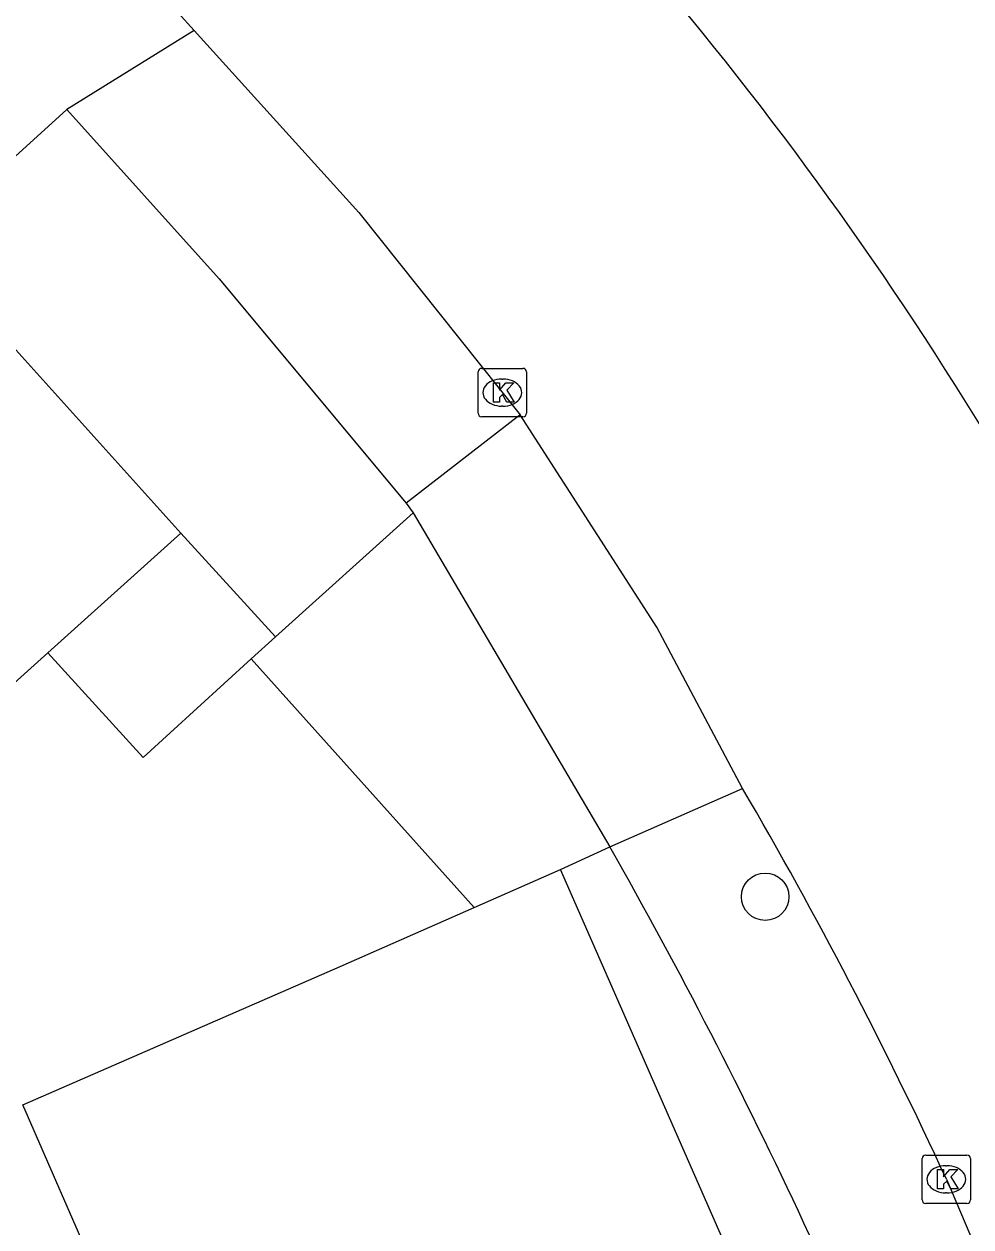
# Model space of a CAD drawing. Extents: x 158352 to 159489, y 383828 to 384597.
# Drawn here: x 159191.78 to 159211.31, y 384050.16 to 384074.97 of the extents above; entities that cross this region are included whole.
import ezdxf

# ---------------------------------------------------------------- set-up
doc = ezdxf.new("R2010")
doc.units = 0
for name, color, linetype in [('IMGEO_Boom', 7, 'Continuous'), ('IMGEO_Kolk', 7, 'Continuous'), ('IMGEO_Pand', 7, 'Continuous'), ('IMGEO_Rijbaan_lokaal_open', 7, 'Continuous'), ('IMGEO_Voetpad_open', 7, 'Continuous')]:
    doc.layers.add(name, color=color, linetype=linetype)

msp = doc.modelspace()

# ---------------------------------------------------------------- linework, layer by layer
at = {"layer": 'IMGEO_Boom'}
msp.add_circle((159207.062, 384056.969), 0.489, dxfattribs=at)
at = {"layer": 'IMGEO_Kolk'}
for p, q in [((159201.215, 384067.87), (159202.067, 384067.87)), ((159201.14, 384066.944), (159201.14, 384067.796)), ((159201.628, 384067.65), (159201.653, 384067.65)), ((159202.141, 384067.796), (159202.141, 384066.944)), ((159201.651, 384067.09), (159201.626, 384067.09)), ((159202.067, 384066.87), (159201.215, 384066.87)), ((159210.298, 384050.714), (159210.298, 384051.566)), ((159210.373, 384051.64), (159211.225, 384051.64)), ((159210.786, 384051.42), (159210.811, 384051.42)), ((159211.299, 384051.566), (159211.299, 384050.714)), ((159210.809, 384050.86), (159210.784, 384050.86)), ((159211.225, 384050.64), (159210.373, 384050.64))]:
    msp.add_line(p, q, dxfattribs=at)
for points in [[(159201.215, 384067.87), (159202.067, 384067.87)], [(159201.14, 384066.944), (159201.14, 384067.796)], [(159201.461, 384067.57), (159201.584, 384067.57), (159201.584, 384067.419), (159201.714, 384067.57), (159201.878, 384067.57), (159201.732, 384067.419), (159201.885, 384067.17), (159201.733, 384067.17), (159201.648, 384067.334), (159201.584, 384067.267), (159201.584, 384067.17), (159201.461, 384067.17), (159201.461, 384067.57)], [(159202.141, 384067.796), (159202.141, 384066.944)], [(159202.067, 384066.87), (159201.215, 384066.87)], [(159210.298, 384050.714), (159210.298, 384051.566)], [(159210.373, 384051.64), (159211.225, 384051.64)], [(159211.299, 384051.566), (159211.299, 384050.714)], [(159210.619, 384051.34), (159210.742, 384051.34), (159210.742, 384051.189), (159210.872, 384051.34), (159211.036, 384051.34), (159210.89, 384051.189), (159211.043, 384050.94), (159210.891, 384050.94), (159210.806, 384051.104), (159210.742, 384051.037), (159210.742, 384050.94), (159210.619, 384050.94), (159210.619, 384051.34)], [(159211.225, 384050.64), (159210.373, 384050.64)]]:
    msp.add_lwpolyline(points, dxfattribs=at)
for centre, start, end in [((159201.217, 384067.794), 91.552, 178.448), ((159201.217, 384067.794), 91.552, 178.448), ((159202.065, 384067.794), 1.552, 88.448), ((159202.065, 384067.794), 1.552, 88.448), ((159201.217, 384066.946), 181.552, 268.448), ((159201.217, 384066.946), 181.552, 268.448), ((159202.065, 384066.946), 271.552, 358.448), ((159202.065, 384066.946), 271.552, 358.448), ((159210.375, 384051.564), 91.552, 178.448), ((159210.375, 384051.564), 91.552, 178.448), ((159211.223, 384051.564), 1.552, 88.448), ((159211.223, 384051.564), 1.552, 88.448), ((159210.375, 384050.716), 181.552, 268.448), ((159210.375, 384050.716), 181.552, 268.448), ((159211.223, 384050.716), 271.552, 358.448), ((159211.223, 384050.716), 271.552, 358.448)]:
    msp.add_arc(centre, 0.0765, start, end, dxfattribs=at)
for centre, major_axis, ratio, start_param, end_param in [((159201.627, 384067.37), (-0.387, 0.002), 0.722429, 4.712389, 7.853982), ((159201.652, 384067.37), (-0.39, 0.002), 0.717154, 1.570796, 4.712389), ((159210.785, 384051.14), (-0.387, 0.002), 0.722429, 4.712389, 7.853982), ((159210.81, 384051.14), (-0.39, 0.002), 0.717154, 1.570796, 4.712389)]:
    msp.add_ellipse(centre, major_axis=major_axis, ratio=ratio, start_param=start_param, end_param=end_param, dxfattribs=at)
at = {"layer": 'IMGEO_Pand'}
for points in [[(159192.268, 384062.003), (159188.495, 384058.605), (159182.152, 384052.892), (159181.216, 384052.049), (159179.621, 384050.612), (159179.493, 384050.754), (159178.894, 384051.419), (159176.153, 384054.459), (159181.389, 384059.177), (159182.114, 384058.372), (159185.829, 384061.718), (159183.183, 384064.655), (159185.905, 384067.106), (159189.62, 384070.451)], [(159195.007, 384064.47), (159189.62, 384070.451)], [(159192.268, 384062.003), (159195.007, 384064.47)], [(159196.96, 384062.331), (159195.007, 384064.47)], [(159196.96, 384062.331), (159196.462, 384061.877)], [(159196.462, 384061.877), (159194.23, 384059.841), (159192.268, 384062.003)], [(159201.06, 384056.748), (159202.839, 384057.534)], [(159214.665, 384030.587), (159202.839, 384057.534)], [(159210.155, 384016.874), (159180.797, 384000), (159178.382, 383998.612), (159177.583, 384000), (159172.356, 384009.08), (159176.703, 384011.583), (159197.634, 384023.633), (159196.913, 384024.885), (159199.089, 384031.944), (159200.516, 384032.566), (159191.751, 384052.673), (159198.299, 384055.527), (159201.06, 384056.748)]]:
    msp.add_lwpolyline(points, dxfattribs=at)
at = {"layer": 'IMGEO_Rijbaan_lokaal_open'}
for points in [[(159192.982, 384077.364), (159194.947, 384075.215), (159195.288, 384074.838)], [(159195.288, 384074.838), (159198.682, 384071.088), (159202.007, 384066.91)], [(159206.598, 384059.203), (159204.827, 384062.531), (159202.007, 384066.91)], [(159210.8, 384051.142), (159212.824, 384046.378)]]:
    msp.add_lwpolyline(points, dxfattribs=at)
for centre, radius, start, end in [((159147.352, 384027.391), 75.231, 31.34305, 40.86418), ((159123.941, 384010.99), 95.69, 24.80937, 30.25447)]:
    msp.add_arc(centre, radius, start, end, dxfattribs=at)
at = {"layer": 'IMGEO_Voetpad_open'}
for points in [[(159195.288, 384074.838), (159192.656, 384073.208)], [(159189.62, 384070.451), (159192.656, 384073.208)], [(159192.656, 384073.208), (159195.802, 384069.72), (159199.657, 384065.087)], [(159202.007, 384066.91), (159199.657, 384065.087)], [(159199.657, 384065.087), (159199.802, 384064.89)], [(159199.802, 384064.89), (159196.96, 384062.331)], [(159199.802, 384064.89), (159203.86, 384057.998)], [(159201.06, 384056.748), (159196.462, 384061.877)], [(159203.86, 384057.998), (159206.598, 384059.203)], [(159202.839, 384057.534), (159203.86, 384057.998)]]:
    msp.add_lwpolyline(points, dxfattribs=at)
msp.add_arc((159108.803, 384004.08), 109.284, 20.39976, 29.56265, dxfattribs=at)

doc.saveas('drawing.dxf')
